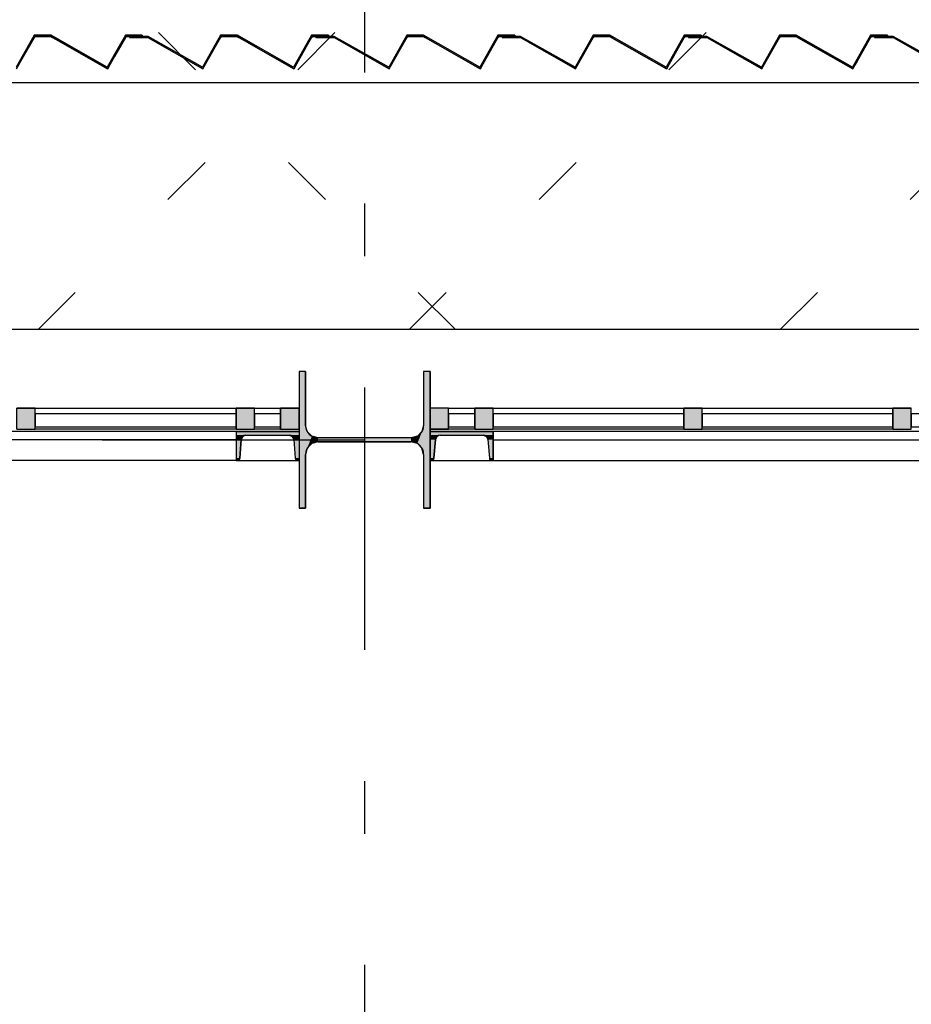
# Model space of a CAD drawing. Extents: x 2 to 87, y -108 to 11.
# Tile 267 of 352: x 38.17 to 39.87, y -39.28 to -37.41. Entities that reach past the tile are written whole.
import ezdxf

# ---------------------------------------------------------------- set-up
doc = ezdxf.new("R2010")
doc.units = 0
doc.header["$MEASUREMENT"] = 0
doc.linetypes.add('DASHDOT', pattern=[1, 0.5, -0.25, 0, -0.25])
doc.linetypes.add('DOT', pattern=[0.25, 0, -0.25])
for name, color, linetype in [('11', 7, 'CONTINUOUS'), ('2', 7, 'CONTINUOUS'), ('25', 7, 'CONTINUOUS'), ('3', 7, 'CONTINUOUS'), ('4', 7, 'CONTINUOUS'), ('5', 7, 'CONTINUOUS'), ('7', 7, 'CONTINUOUS'), ('8', 7, 'CONTINUOUS')]:
    doc.layers.add(name, color=color, linetype=linetype)

# ---------------------------------------------------------------- blocks, each defined once
blk = doc.blocks.new('*N20')
at = {"layer": '7', "color": 62, "linetype": 'Continuous'}
for p, q in [((-0.1125, 0.13), (-0.125, 0.13)), ((-0.125, 0.13), (-0.125, -0.13)), ((-0.1125, 0.13), (-0.1125, 0.0277)), ((0.125, 0.13), (0.1125, 0.13)), ((0.1125, 0.13), (0.1125, 0.0277)), ((0.125, 0.13), (0.125, -0.13)), ((-0.1093, 0.0157), (-0.1125, 0.0277)), ((0.1125, 0.0277), (0.1093, 0.0157)), ((-0.1005, 0.007), (-0.1093, 0.0157)), ((-0.0885, 0.0037), (-0.1005, 0.007)), ((0.0885, 0.0037), (-0.0885, 0.0037)), ((0.1005, 0.007), (0.0885, 0.0037)), ((0.1093, 0.0157), (0.1005, 0.007)), ((-0.1093, -0.0158), (-0.1125, -0.0278)), ((-0.1005, -0.007), (-0.1093, -0.0158)), ((-0.0885, -0.0038), (-0.1005, -0.007)), ((0.0885, -0.0038), (-0.0885, -0.0038)), ((0.1005, -0.007), (0.0885, -0.0038)), ((0.1093, -0.0158), (0.1005, -0.007)), ((0.1125, -0.0278), (0.1093, -0.0158)), ((-0.1125, -0.0278), (-0.1125, -0.13)), ((0.1125, -0.0278), (0.1125, -0.13)), ((-0.1125, -0.13), (-0.125, -0.13)), ((0.125, -0.13), (0.1125, -0.13))]:
    blk.add_line(p, q, dxfattribs=at)
for points in [[(-0.1125, 0.13), (-0.125, 0.13), (-0.125, -0.13)], [(-0.1125, 0.13), (-0.1125, -0.13), (-0.125, -0.13)], [(-0.125, 0.13), (-0.125, 0.13), (-0.125, -0.13)], [(-0.1125, 0.13), (-0.1125, 0.13), (-0.1125, 0.0277)], [(0.125, 0.13), (0.1125, 0.13), (0.1125, -0.13)], [(0.125, 0.13), (0.125, -0.13), (0.1125, -0.13)], [(0.1125, 0.13), (0.1125, 0.13), (0.1125, 0.0277)], [(0.125, 0.13), (0.125, 0.13), (0.125, -0.13)], [(-0.1093, 0.0157), (-0.1125, 0.0277), (-0.1125, -0.0278)], [(0.1125, 0.0277), (0.1093, 0.0157), (0.1093, -0.0158)], [(0.1125, 0.0277), (0.1125, -0.0278), (0.1093, -0.0158)], [(-0.1093, 0.0157), (-0.1093, -0.0158), (-0.1125, -0.0278)], [(-0.1005, 0.007), (-0.1093, 0.0157), (-0.1093, -0.0158)], [(-0.1005, 0.007), (-0.1005, -0.007), (-0.1093, -0.0158)], [(-0.0885, 0.0037), (-0.1005, 0.007), (-0.1005, -0.007)], [(-0.0885, 0.0037), (-0.0885, -0.0038), (-0.1005, -0.007)], [(0.0885, 0.0037), (-0.0885, 0.0037), (-0.0885, -0.0038)], [(0.0885, 0.0037), (0.0885, -0.0038), (-0.0885, -0.0038)], [(0.1005, 0.007), (0.0885, 0.0037), (0.0885, -0.0038)], [(0.1005, 0.007), (0.1005, -0.007), (0.0885, -0.0038)], [(0.1093, 0.0157), (0.1005, 0.007), (0.1005, -0.007)], [(0.1093, 0.0157), (0.1093, -0.0158), (0.1005, -0.007)], [(-0.1125, -0.0278), (-0.1125, -0.0278), (-0.1125, -0.13)], [(0.1125, -0.0278), (0.1125, -0.0278), (0.1125, -0.13)]]:
    blk.add_solid(points, dxfattribs=at)
blk = doc.blocks.new('*N590')
at = {"layer": '3', "color": 62, "linetype": 'Continuous'}
for p, q in [((-0.035, -0.0074), (-0.035, 0.025)), ((-0.035, 0.025), (0, 0.025)), ((0, -0.0074), (0, 0.025)), ((-0.035, -0.015), (-0.035, -0.0074)), ((-0.035, -0.015), (0, -0.015)), ((0, -0.015), (0, -0.0074))]:
    blk.add_line(p, q, dxfattribs=at)
for points in [[(-0.035, -0.0074), (-0.035, 0.025), (0, 0.025)], [(-0.035, -0.0074), (0, -0.0074), (0, 0.025)], [(-0.035, 0.025), (-0.035, 0.025), (0, 0.025)], [(-0.035, -0.015), (-0.035, -0.0074), (0, -0.0074)], [(-0.035, -0.015), (0, -0.015), (0, -0.0074)], [(-0.035, -0.015), (-0.035, -0.015), (0, -0.015)]]:
    blk.add_solid(points, dxfattribs=at)
blk = doc.blocks.new('*N594')
at = {"layer": '3', "color": 62, "linetype": 'Continuous'}
for p, q in [((-0.0175, -0.015), (-0.0175, 0.025)), ((-0.0175, 0.025), (0.0175, 0.025)), ((0.0175, -0.015), (0.0175, 0.025)), ((-0.0175, -0.015), (0.0175, -0.015))]:
    blk.add_line(p, q, dxfattribs=at)
for points in [[(-0.0175, -0.015), (-0.0175, 0.025), (0.0175, 0.025)], [(-0.0175, -0.015), (0.0175, -0.015), (0.0175, 0.025)], [(-0.0175, 0.025), (-0.0175, 0.025), (0.0175, 0.025)], [(-0.0175, -0.015), (-0.0175, -0.015), (0.0175, -0.015)]]:
    blk.add_solid(points, dxfattribs=at)
blk = doc.blocks.new('*N605')
at = {"layer": '3', "color": 62, "linetype": 'Continuous'}
for p, q in [((-0.0175, -0.015), (-0.0175, 0.025)), ((-0.0175, 0.025), (0.0175, 0.025)), ((0.0175, -0.015), (0.0175, 0.025)), ((-0.0175, -0.015), (0.0175, -0.015))]:
    blk.add_line(p, q, dxfattribs=at)
for points in [[(-0.0175, -0.015), (-0.0175, 0.025), (0.0175, 0.025)], [(-0.0175, -0.015), (0.0175, -0.015), (0.0175, 0.025)], [(-0.0175, 0.025), (-0.0175, 0.025), (0.0175, 0.025)], [(-0.0175, -0.015), (-0.0175, -0.015), (0.0175, -0.015)]]:
    blk.add_solid(points, dxfattribs=at)
blk = doc.blocks.new('*N643')
at = {"layer": '3', "color": 62, "linetype": 'Continuous'}
for p, q in [((0, -0.0074), (0, 0.025)), ((0.035, 0.025), (0, 0.025)), ((0.035, -0.0074), (0.035, 0.025)), ((0, -0.015), (0, -0.0074)), ((0.035, -0.015), (0, -0.015)), ((0.035, -0.015), (0.035, -0.0074))]:
    blk.add_line(p, q, dxfattribs=at)
for points in [[(0.035, -0.0074), (0.035, 0.025), (0, 0.025)], [(0.035, -0.0074), (0, -0.0074), (0, 0.025)], [(0.035, 0.025), (0.035, 0.025), (0, 0.025)], [(0.035, -0.015), (0.035, -0.0074), (0, -0.0074)], [(0.035, -0.015), (0, -0.015), (0, -0.0074)], [(0.035, -0.015), (0.035, -0.015), (0, -0.015)]]:
    blk.add_solid(points, dxfattribs=at)
blk = doc.blocks.new('*N745')
at = {"layer": '3', "color": 62, "linetype": 'Continuous'}
for p, q in [((-0.0175, -0.015), (-0.0175, 0.025)), ((-0.0175, 0.025), (0.0175, 0.025)), ((0.0175, -0.015), (0.0175, 0.025)), ((-0.0175, -0.015), (0.0175, -0.015))]:
    blk.add_line(p, q, dxfattribs=at)
for points in [[(-0.0175, -0.015), (-0.0175, 0.025), (0.0175, 0.025)], [(-0.0175, -0.015), (0.0175, -0.015), (0.0175, 0.025)], [(-0.0175, 0.025), (-0.0175, 0.025), (0.0175, 0.025)], [(-0.0175, -0.015), (-0.0175, -0.015), (0.0175, -0.015)]]:
    blk.add_solid(points, dxfattribs=at)
blk = doc.blocks.new('*N755')
at = {"layer": '3', "color": 62, "linetype": 'Continuous'}
for p, q in [((-0.0175, -0.015), (-0.0175, 0.025)), ((-0.0175, 0.025), (0.0175, 0.025)), ((0.0175, -0.015), (0.0175, 0.025)), ((-0.0175, -0.015), (0.0175, -0.015))]:
    blk.add_line(p, q, dxfattribs=at)
for points in [[(-0.0175, -0.015), (-0.0175, 0.025), (0.0175, 0.025)], [(-0.0175, -0.015), (0.0175, -0.015), (0.0175, 0.025)], [(-0.0175, 0.025), (-0.0175, 0.025), (0.0175, 0.025)], [(-0.0175, -0.015), (-0.0175, -0.015), (0.0175, -0.015)]]:
    blk.add_solid(points, dxfattribs=at)
blk = doc.blocks.new('*N758')
at = {"layer": '3', "color": 62, "linetype": 'Continuous'}
for p, q in [((-0.0175, -0.015), (-0.0175, 0.025)), ((-0.0175, 0.025), (0.0175, 0.025)), ((0.0175, -0.015), (0.0175, 0.025)), ((-0.0175, -0.015), (0.0175, -0.015))]:
    blk.add_line(p, q, dxfattribs=at)
for points in [[(-0.0175, -0.015), (-0.0175, 0.025), (0.0175, 0.025)], [(-0.0175, -0.015), (0.0175, -0.015), (0.0175, 0.025)], [(-0.0175, 0.025), (-0.0175, 0.025), (0.0175, 0.025)], [(-0.0175, -0.015), (-0.0175, -0.015), (0.0175, -0.015)]]:
    blk.add_solid(points, dxfattribs=at)

msp = doc.modelspace()

# ---------------------------------------------------------------- linework, layer by layer
at = {"layer": '11', "color": 62, "linetype": 'Continuous'}
for p, q in [((38.5826, -38.1579), (38.2002, -38.1579)), ((38.2002, -38.1579), (38.2002, -38.1829)), ((38.5826, -38.1829), (38.5826, -38.1579)), ((38.6676, -38.1579), (38.6176, -38.1579)), ((38.6176, -38.1579), (38.6176, -38.1829)), ((38.6676, -38.1829), (38.6676, -38.1579)), ((39.0376, -38.1579), (38.9876, -38.1579)), ((38.9876, -38.1579), (38.9876, -38.1829)), ((39.0376, -38.1829), (39.0376, -38.1579)), ((39.4359, -38.1579), (39.0725, -38.1579)), ((39.0725, -38.1579), (39.0725, -38.1829)), ((39.4359, -38.1829), (39.4359, -38.1579)), ((39.8343, -38.1579), (39.4709, -38.1579)), ((39.4709, -38.1579), (39.4709, -38.1829)), ((39.8343, -38.1829), (39.8343, -38.1579)), ((40.2326, -38.1579), (39.8692, -38.1579)), ((39.8692, -38.1579), (39.8692, -38.1829)), ((38.2002, -38.1829), (38.5826, -38.1829)), ((38.6176, -38.1829), (38.6676, -38.1829)), ((38.9876, -38.1829), (39.0376, -38.1829)), ((39.0725, -38.1829), (39.4359, -38.1829)), ((39.4709, -38.1829), (39.8343, -38.1829)), ((39.8692, -38.1829), (40.2326, -38.1829))]:
    msp.add_line(p, q, dxfattribs=at)
at = {"layer": '2', "color": 62, "linetype": 'Continuous'}
for p, q in [((38.1981, -37.4369), (38.1635, -37.4978)), ((38.1642, -37.5005), (38.1992, -37.4389)), ((38.2301, -37.4369), (38.1981, -37.4369)), ((38.1992, -37.4389), (38.2295, -37.4389)), ((38.2295, -37.4389), (38.3378, -37.5005)), ((38.3371, -37.4978), (38.2301, -37.4369)), ((38.3717, -37.4369), (38.3371, -37.4978)), ((38.3378, -37.5005), (38.3728, -37.4389)), ((38.4037, -37.4369), (38.3717, -37.4369)), ((38.3728, -37.4389), (38.4037, -37.4389)), ((38.4149, -37.4389), (38.3794, -37.4389)), ((38.3794, -37.4389), (38.3794, -37.4409)), ((38.3794, -37.4409), (38.4144, -37.4409)), ((38.4037, -37.4389), (38.4037, -37.4369)), ((38.4144, -37.4409), (38.5192, -37.5005)), ((38.5185, -37.4978), (38.4149, -37.4389)), ((38.5531, -37.4369), (38.5185, -37.4978)), ((38.5192, -37.5005), (38.5542, -37.4389)), ((38.5851, -37.4369), (38.5531, -37.4369)), ((38.5542, -37.4389), (38.5845, -37.4389)), ((38.5845, -37.4389), (38.6928, -37.5005)), ((38.6921, -37.4978), (38.5851, -37.4369)), ((38.7267, -37.4369), (38.6921, -37.4978)), ((38.6928, -37.5005), (38.7278, -37.4389)), ((38.7587, -37.4369), (38.7267, -37.4369)), ((38.7278, -37.4389), (38.7587, -37.4389)), ((38.7699, -37.4389), (38.7344, -37.4389)), ((38.7344, -37.4389), (38.7344, -37.4409)), ((38.7344, -37.4409), (38.7694, -37.4409)), ((38.7587, -37.4389), (38.7587, -37.4369)), ((38.7694, -37.4409), (38.8742, -37.5005)), ((38.8735, -37.4978), (38.7699, -37.4389)), ((38.9081, -37.4369), (38.8735, -37.4978)), ((38.8742, -37.5005), (38.9092, -37.4389)), ((38.9401, -37.4369), (38.9081, -37.4369)), ((38.9092, -37.4389), (38.9395, -37.4389)), ((38.9395, -37.4389), (39.0478, -37.5005)), ((39.0471, -37.4978), (38.9401, -37.4369)), ((39.0817, -37.4369), (39.0471, -37.4978)), ((39.0478, -37.5005), (39.0828, -37.4389)), ((39.1137, -37.4369), (39.0817, -37.4369)), ((39.0828, -37.4389), (39.1137, -37.4389)), ((39.1249, -37.4389), (39.0894, -37.4389)), ((39.0894, -37.4389), (39.0894, -37.4409)), ((39.0894, -37.4409), (39.1244, -37.4409)), ((39.1137, -37.4389), (39.1137, -37.4369)), ((39.1244, -37.4409), (39.2292, -37.5005)), ((39.2285, -37.4978), (39.1249, -37.4389)), ((39.2631, -37.4369), (39.2285, -37.4978)), ((39.2292, -37.5005), (39.2642, -37.4389)), ((39.2951, -37.4369), (39.2631, -37.4369)), ((39.2642, -37.4389), (39.2945, -37.4389)), ((39.2945, -37.4389), (39.4028, -37.5005)), ((39.4021, -37.4978), (39.2951, -37.4369)), ((39.4367, -37.4369), (39.4021, -37.4978)), ((39.4028, -37.5005), (39.4378, -37.4389)), ((39.4687, -37.4369), (39.4367, -37.4369)), ((39.4378, -37.4389), (39.4687, -37.4389)), ((39.4799, -37.4389), (39.4444, -37.4389)), ((39.4444, -37.4389), (39.4444, -37.4409)), ((39.4444, -37.4409), (39.4794, -37.4409)), ((39.4687, -37.4389), (39.4687, -37.4369)), ((39.4794, -37.4409), (39.5842, -37.5005)), ((39.5835, -37.4978), (39.4799, -37.4389)), ((39.6181, -37.4369), (39.5835, -37.4978)), ((39.5842, -37.5005), (39.6192, -37.4389)), ((39.6501, -37.4369), (39.6181, -37.4369)), ((39.6192, -37.4389), (39.6495, -37.4389)), ((39.6495, -37.4389), (39.7578, -37.5005)), ((39.7571, -37.4978), (39.6501, -37.4369)), ((39.7917, -37.4369), (39.7571, -37.4978)), ((39.7578, -37.5005), (39.7928, -37.4389)), ((39.8237, -37.4369), (39.7917, -37.4369)), ((39.7928, -37.4389), (39.8237, -37.4389)), ((39.8349, -37.4389), (39.7994, -37.4389)), ((39.7994, -37.4389), (39.7994, -37.4409)), ((39.7994, -37.4409), (39.8344, -37.4409)), ((39.8237, -37.4389), (39.8237, -37.4369)), ((39.8344, -37.4409), (39.9392, -37.5005)), ((39.9385, -37.4978), (39.8349, -37.4389))]:
    msp.add_line(p, q, dxfattribs=at)
at = {"layer": '25', "color": 62, "linetype": 'Continuous'}
for p, q in [((38.1958, -37.4409), (38.175, -37.4775)), ((38.1981, -37.4409), (38.1773, -37.4775)), ((38.1969, -37.4389), (38.1958, -37.4409)), ((38.1981, -37.4369), (38.1969, -37.4389)), ((38.1981, -37.4369), (38.2301, -37.4369)), ((38.1992, -37.4389), (38.1981, -37.4409)), ((38.1992, -37.4389), (38.2295, -37.4389)), ((38.2295, -37.4389), (38.233, -37.4409)), ((38.2301, -37.4369), (38.2336, -37.4389)), ((38.233, -37.4409), (38.2974, -37.4775)), ((38.2336, -37.4389), (38.2371, -37.4409)), ((38.2371, -37.4409), (38.3014, -37.4775)), ((38.3694, -37.4409), (38.3486, -37.4775)), ((38.3717, -37.4409), (38.3509, -37.4775)), ((38.3705, -37.4389), (38.3694, -37.4409)), ((38.3717, -37.4369), (38.3705, -37.4389)), ((38.3717, -37.4369), (38.4037, -37.4369)), ((38.3728, -37.4389), (38.3717, -37.4409)), ((38.3728, -37.4389), (38.4037, -37.4389)), ((38.3794, -37.4389), (38.4149, -37.4389)), ((38.3794, -37.4389), (38.3794, -37.4409)), ((38.3794, -37.4409), (38.4144, -37.4409)), ((38.4037, -37.4369), (38.4037, -37.4389)), ((38.4144, -37.4409), (38.446, -37.4588)), ((38.4149, -37.4389), (38.4185, -37.4409)), ((38.4185, -37.4409), (38.45, -37.4588)), ((38.5508, -37.4409), (38.5406, -37.4588)), ((38.5531, -37.4409), (38.5429, -37.4588)), ((38.5519, -37.4389), (38.5508, -37.4409)), ((38.5531, -37.4369), (38.5519, -37.4389)), ((38.5531, -37.4369), (38.5851, -37.4369)), ((38.5542, -37.4389), (38.5531, -37.4409)), ((38.5542, -37.4389), (38.5845, -37.4389)), ((38.5845, -37.4389), (38.588, -37.4409)), ((38.5851, -37.4369), (38.5886, -37.4389)), ((38.588, -37.4409), (38.6196, -37.4588)), ((38.5886, -37.4389), (38.5921, -37.4409)), ((38.5921, -37.4409), (38.6236, -37.4588)), ((38.7244, -37.4409), (38.7142, -37.4588)), ((38.7267, -37.4409), (38.7165, -37.4588)), ((38.7255, -37.4389), (38.7244, -37.4409)), ((38.7267, -37.4369), (38.7255, -37.4389)), ((38.7267, -37.4369), (38.7587, -37.4369)), ((38.7278, -37.4389), (38.7267, -37.4409)), ((38.7278, -37.4389), (38.7587, -37.4389)), ((38.7344, -37.4389), (38.7682, -37.4389)), ((38.7344, -37.4389), (38.7344, -37.4409)), ((38.7344, -37.4409), (38.7694, -37.4409)), ((38.7587, -37.4369), (38.7587, -37.4389)), ((38.7682, -37.4389), (38.7718, -37.4409)), ((38.7694, -37.4409), (38.8694, -37.4978)), ((38.9081, -37.4409), (38.8758, -37.4978)), ((38.9069, -37.4389), (38.9058, -37.4409)), ((38.9081, -37.4369), (38.9069, -37.4389)), ((38.9081, -37.4369), (38.9401, -37.4369)), ((38.9092, -37.4389), (38.9081, -37.4409)), ((38.9092, -37.4389), (38.9395, -37.4389)), ((38.9395, -37.4389), (38.943, -37.4409)), ((38.9401, -37.4369), (38.9436, -37.4389)), ((38.943, -37.4409), (39.043, -37.4978)), ((38.9436, -37.4389), (38.9471, -37.4409)), ((39.0817, -37.4409), (39.0494, -37.4978)), ((39.0805, -37.4389), (39.0794, -37.4409)), ((39.0817, -37.4369), (39.0805, -37.4389)), ((39.0817, -37.4369), (39.1137, -37.4369)), ((39.0828, -37.4389), (39.0817, -37.4409)), ((39.0828, -37.4389), (39.1137, -37.4389)), ((39.0894, -37.4389), (39.1249, -37.4389)), ((39.0894, -37.4389), (39.0894, -37.4409)), ((39.0894, -37.4409), (39.1244, -37.4409)), ((39.1137, -37.4369), (39.1137, -37.4389)), ((39.1244, -37.4409), (39.2244, -37.4978)), ((39.1249, -37.4389), (39.1285, -37.4409)), ((39.1285, -37.4409), (39.2285, -37.4978)), ((39.2608, -37.4409), (39.2285, -37.4978)), ((39.2631, -37.4409), (39.2308, -37.4978)), ((39.2619, -37.4389), (39.2608, -37.4409)), ((39.2631, -37.4369), (39.2619, -37.4389)), ((39.2631, -37.4369), (39.2951, -37.4369)), ((39.2642, -37.4389), (39.2631, -37.4409)), ((39.2642, -37.4389), (39.2945, -37.4389)), ((39.2945, -37.4389), (39.298, -37.4409)), ((39.2951, -37.4369), (39.2986, -37.4389)), ((39.298, -37.4409), (39.398, -37.4978)), ((39.2986, -37.4389), (39.3021, -37.4409)), ((39.4367, -37.4409), (39.4044, -37.4978)), ((39.4355, -37.4389), (39.4344, -37.4409)), ((39.4367, -37.4369), (39.4355, -37.4389)), ((39.4367, -37.4369), (39.4687, -37.4369)), ((39.4378, -37.4389), (39.4367, -37.4409)), ((39.4378, -37.4389), (39.4687, -37.4389)), ((39.4444, -37.4389), (39.4799, -37.4389)), ((39.4444, -37.4389), (39.4444, -37.4409)), ((39.4444, -37.4409), (39.4794, -37.4409)), ((39.4687, -37.4369), (39.4687, -37.4389)), ((39.4794, -37.4409), (39.5612, -37.4874)), ((39.4799, -37.4389), (39.4835, -37.4409)), ((39.4835, -37.4409), (39.5652, -37.4874)), ((39.6158, -37.4409), (39.5893, -37.4874)), ((39.6181, -37.4409), (39.5916, -37.4874)), ((39.6169, -37.4389), (39.6158, -37.4409)), ((39.6181, -37.4369), (39.6169, -37.4389)), ((39.6181, -37.4369), (39.6501, -37.4369)), ((39.6192, -37.4389), (39.6181, -37.4409)), ((39.6192, -37.4389), (39.6495, -37.4389)), ((39.6495, -37.4389), (39.653, -37.4409)), ((39.6501, -37.4369), (39.6536, -37.4389)), ((39.653, -37.4409), (39.7348, -37.4874)), ((39.6536, -37.4389), (39.6571, -37.4409)), ((39.6571, -37.4409), (39.7389, -37.4874)), ((39.7894, -37.4409), (39.763, -37.4874)), ((39.7917, -37.4409), (39.7653, -37.4874)), ((39.7905, -37.4389), (39.7894, -37.4409)), ((39.7917, -37.4369), (39.7905, -37.4389)), ((39.7917, -37.4369), (39.8237, -37.4369)), ((39.7928, -37.4389), (39.7917, -37.4409)), ((39.7928, -37.4389), (39.8237, -37.4389)), ((39.7994, -37.4389), (39.8349, -37.4389)), ((39.7994, -37.4389), (39.7994, -37.4409)), ((39.7994, -37.4409), (39.8344, -37.4409)), ((39.8237, -37.4369), (39.8237, -37.4389)), ((39.8344, -37.4409), (39.8834, -37.4688)), ((39.8349, -37.4389), (39.8385, -37.4409)), ((39.8385, -37.4409), (39.8874, -37.4688)), ((38.446, -37.4588), (38.5144, -37.4978)), ((38.5429, -37.4588), (38.5208, -37.4978)), ((38.6196, -37.4588), (38.688, -37.4978)), ((38.7165, -37.4588), (38.6944, -37.4978)), ((38.1773, -37.4775), (38.1658, -37.4978)), ((38.2974, -37.4775), (38.333, -37.4978)), ((38.3509, -37.4775), (38.3394, -37.4978)), ((38.3378, -37.5005), (38.333, -37.4978)), ((38.3394, -37.4978), (38.3378, -37.5005)), ((38.5192, -37.5005), (38.5144, -37.4978)), ((38.5208, -37.4978), (38.5192, -37.5005)), ((38.6928, -37.5005), (38.688, -37.4978)), ((38.6944, -37.4978), (38.6928, -37.5005)), ((38.8742, -37.5005), (38.8694, -37.4978)), ((38.8758, -37.4978), (38.8742, -37.5005)), ((39.0478, -37.5005), (39.043, -37.4978)), ((39.0494, -37.4978), (39.0478, -37.5005)), ((39.2292, -37.5005), (39.2244, -37.4978)), ((39.2308, -37.4978), (39.2292, -37.5005)), ((39.4028, -37.5005), (39.398, -37.4978)), ((39.4044, -37.4978), (39.4028, -37.5005)), ((39.5612, -37.4874), (39.5794, -37.4978)), ((39.5652, -37.4874), (39.5835, -37.4978)), ((39.5842, -37.5005), (39.5794, -37.4978)), ((39.5893, -37.4874), (39.5835, -37.4978)), ((39.5858, -37.4978), (39.5842, -37.5005)), ((39.5916, -37.4874), (39.5858, -37.4978)), ((39.7348, -37.4874), (39.753, -37.4978)), ((39.7578, -37.5005), (39.753, -37.4978)), ((39.7594, -37.4978), (39.7578, -37.5005)), ((39.7653, -37.4874), (39.7594, -37.4978))]:
    msp.add_line(p, q, dxfattribs=at)
for points in [[(38.1958, -37.4409), (38.175, -37.4775), (38.1773, -37.4775)], [(38.1958, -37.4409), (38.1981, -37.4409), (38.1773, -37.4775)], [(38.1969, -37.4389), (38.1958, -37.4409), (38.1981, -37.4409)], [(38.1981, -37.4369), (38.1969, -37.4389), (38.2336, -37.4389)], [(38.1969, -37.4389), (38.1992, -37.4389), (38.1981, -37.4409)], [(38.1981, -37.4369), (38.1981, -37.4369), (38.2301, -37.4369)], [(38.1981, -37.4369), (38.2301, -37.4369), (38.2336, -37.4389)], [(38.1992, -37.4389), (38.1992, -37.4389), (38.2295, -37.4389)], [(38.2295, -37.4389), (38.233, -37.4409), (38.2371, -37.4409)], [(38.2295, -37.4389), (38.2336, -37.4389), (38.2371, -37.4409)], [(38.233, -37.4409), (38.2974, -37.4775), (38.3014, -37.4775)], [(38.233, -37.4409), (38.2371, -37.4409), (38.3014, -37.4775)], [(38.3694, -37.4409), (38.3486, -37.4775), (38.3509, -37.4775)], [(38.3694, -37.4409), (38.3717, -37.4409), (38.3509, -37.4775)], [(38.3705, -37.4389), (38.3694, -37.4409), (38.3717, -37.4409)], [(38.3717, -37.4369), (38.3705, -37.4389), (38.4037, -37.4389)], [(38.3705, -37.4389), (38.3728, -37.4389), (38.3717, -37.4409)], [(38.3717, -37.4369), (38.3717, -37.4369), (38.4037, -37.4369)], [(38.3717, -37.4369), (38.4037, -37.4369), (38.4037, -37.4389)], [(38.3728, -37.4389), (38.3728, -37.4389), (38.4037, -37.4389)], [(38.3794, -37.4389), (38.3794, -37.4389), (38.4149, -37.4389)], [(38.3794, -37.4389), (38.3794, -37.4409), (38.4185, -37.4409)], [(38.3794, -37.4389), (38.4149, -37.4389), (38.4185, -37.4409)], [(38.3794, -37.4409), (38.3794, -37.4409), (38.4144, -37.4409)], [(38.4144, -37.4409), (38.446, -37.4588), (38.45, -37.4588)], [(38.4144, -37.4409), (38.4185, -37.4409), (38.45, -37.4588)], [(38.5508, -37.4409), (38.5406, -37.4588), (38.5429, -37.4588)], [(38.5508, -37.4409), (38.5531, -37.4409), (38.5429, -37.4588)], [(38.5519, -37.4389), (38.5508, -37.4409), (38.5531, -37.4409)], [(38.5531, -37.4369), (38.5519, -37.4389), (38.5886, -37.4389)], [(38.5519, -37.4389), (38.5542, -37.4389), (38.5531, -37.4409)], [(38.5531, -37.4369), (38.5531, -37.4369), (38.5851, -37.4369)], [(38.5531, -37.4369), (38.5851, -37.4369), (38.5886, -37.4389)], [(38.5542, -37.4389), (38.5542, -37.4389), (38.5845, -37.4389)], [(38.5845, -37.4389), (38.588, -37.4409), (38.5921, -37.4409)], [(38.5845, -37.4389), (38.5886, -37.4389), (38.5921, -37.4409)], [(38.588, -37.4409), (38.6196, -37.4588), (38.6236, -37.4588)], [(38.588, -37.4409), (38.5921, -37.4409), (38.6236, -37.4588)], [(38.7244, -37.4409), (38.7142, -37.4588), (38.7165, -37.4588)], [(38.7244, -37.4409), (38.7267, -37.4409), (38.7165, -37.4588)], [(38.7255, -37.4389), (38.7244, -37.4409), (38.7267, -37.4409)], [(38.7267, -37.4369), (38.7255, -37.4389), (38.7587, -37.4389)], [(38.7255, -37.4389), (38.7278, -37.4389), (38.7267, -37.4409)], [(38.7267, -37.4369), (38.7267, -37.4369), (38.7587, -37.4369)], [(38.7267, -37.4369), (38.7587, -37.4369), (38.7587, -37.4389)], [(38.7278, -37.4389), (38.7278, -37.4389), (38.7587, -37.4389)], [(38.7344, -37.4389), (38.7344, -37.4389), (38.7682, -37.4389)], [(38.7344, -37.4389), (38.7344, -37.4409), (38.7718, -37.4409)], [(38.7344, -37.4389), (38.7682, -37.4389), (38.7718, -37.4409)], [(38.7344, -37.4409), (38.7344, -37.4409), (38.7694, -37.4409)], [(38.7694, -37.4409), (38.8694, -37.4978), (38.8735, -37.4978)], [(38.7694, -37.4409), (38.7718, -37.4409), (38.8735, -37.4978)], [(38.9058, -37.4409), (38.8735, -37.4978), (38.8758, -37.4978)], [(38.9058, -37.4409), (38.9081, -37.4409), (38.8758, -37.4978)], [(38.9069, -37.4389), (38.9058, -37.4409), (38.9081, -37.4409)], [(38.9081, -37.4369), (38.9069, -37.4389), (38.9436, -37.4389)], [(38.9069, -37.4389), (38.9092, -37.4389), (38.9081, -37.4409)], [(38.9081, -37.4369), (38.9081, -37.4369), (38.9401, -37.4369)], [(38.9081, -37.4369), (38.9401, -37.4369), (38.9436, -37.4389)], [(38.9092, -37.4389), (38.9092, -37.4389), (38.9395, -37.4389)], [(38.9395, -37.4389), (38.943, -37.4409), (38.9471, -37.4409)], [(38.9395, -37.4389), (38.9436, -37.4389), (38.9471, -37.4409)], [(38.943, -37.4409), (39.043, -37.4978), (39.0471, -37.4978)], [(38.943, -37.4409), (38.9471, -37.4409), (39.0471, -37.4978)], [(39.0794, -37.4409), (39.0471, -37.4978), (39.0494, -37.4978)], [(39.0794, -37.4409), (39.0817, -37.4409), (39.0494, -37.4978)], [(39.0805, -37.4389), (39.0794, -37.4409), (39.0817, -37.4409)], [(39.0817, -37.4369), (39.0805, -37.4389), (39.1137, -37.4389)], [(39.0805, -37.4389), (39.0828, -37.4389), (39.0817, -37.4409)], [(39.0817, -37.4369), (39.0817, -37.4369), (39.1137, -37.4369)], [(39.0817, -37.4369), (39.1137, -37.4369), (39.1137, -37.4389)], [(39.0828, -37.4389), (39.0828, -37.4389), (39.1137, -37.4389)], [(39.0894, -37.4389), (39.0894, -37.4389), (39.1249, -37.4389)], [(39.0894, -37.4389), (39.0894, -37.4409), (39.1285, -37.4409)], [(39.0894, -37.4389), (39.1249, -37.4389), (39.1285, -37.4409)], [(39.0894, -37.4409), (39.0894, -37.4409), (39.1244, -37.4409)], [(39.1244, -37.4409), (39.2244, -37.4978), (39.2285, -37.4978)], [(39.1244, -37.4409), (39.1285, -37.4409), (39.2285, -37.4978)], [(39.2608, -37.4409), (39.2285, -37.4978), (39.2308, -37.4978)], [(39.2608, -37.4409), (39.2631, -37.4409), (39.2308, -37.4978)], [(39.2619, -37.4389), (39.2608, -37.4409), (39.2631, -37.4409)], [(39.2631, -37.4369), (39.2619, -37.4389), (39.2986, -37.4389)], [(39.2619, -37.4389), (39.2642, -37.4389), (39.2631, -37.4409)], [(39.2631, -37.4369), (39.2631, -37.4369), (39.2951, -37.4369)], [(39.2631, -37.4369), (39.2951, -37.4369), (39.2986, -37.4389)], [(39.2642, -37.4389), (39.2642, -37.4389), (39.2945, -37.4389)], [(39.2945, -37.4389), (39.298, -37.4409), (39.3021, -37.4409)], [(39.2945, -37.4389), (39.2986, -37.4389), (39.3021, -37.4409)], [(39.298, -37.4409), (39.398, -37.4978), (39.4021, -37.4978)], [(39.298, -37.4409), (39.3021, -37.4409), (39.4021, -37.4978)], [(39.4344, -37.4409), (39.4021, -37.4978), (39.4044, -37.4978)], [(39.4344, -37.4409), (39.4367, -37.4409), (39.4044, -37.4978)], [(39.4355, -37.4389), (39.4344, -37.4409), (39.4367, -37.4409)], [(39.4367, -37.4369), (39.4355, -37.4389), (39.4687, -37.4389)], [(39.4355, -37.4389), (39.4378, -37.4389), (39.4367, -37.4409)], [(39.4367, -37.4369), (39.4367, -37.4369), (39.4687, -37.4369)], [(39.4367, -37.4369), (39.4687, -37.4369), (39.4687, -37.4389)], [(39.4378, -37.4389), (39.4378, -37.4389), (39.4687, -37.4389)], [(39.4444, -37.4389), (39.4444, -37.4389), (39.4799, -37.4389)], [(39.4444, -37.4389), (39.4444, -37.4409), (39.4835, -37.4409)], [(39.4444, -37.4389), (39.4799, -37.4389), (39.4835, -37.4409)], [(39.4444, -37.4409), (39.4444, -37.4409), (39.4794, -37.4409)], [(39.4794, -37.4409), (39.5612, -37.4874), (39.5652, -37.4874)], [(39.4794, -37.4409), (39.4835, -37.4409), (39.5652, -37.4874)], [(39.6158, -37.4409), (39.5893, -37.4874), (39.5916, -37.4874)], [(39.6158, -37.4409), (39.6181, -37.4409), (39.5916, -37.4874)], [(39.6169, -37.4389), (39.6158, -37.4409), (39.6181, -37.4409)], [(39.6181, -37.4369), (39.6169, -37.4389), (39.6536, -37.4389)], [(39.6169, -37.4389), (39.6192, -37.4389), (39.6181, -37.4409)], [(39.6181, -37.4369), (39.6181, -37.4369), (39.6501, -37.4369)], [(39.6181, -37.4369), (39.6501, -37.4369), (39.6536, -37.4389)], [(39.6192, -37.4389), (39.6192, -37.4389), (39.6495, -37.4389)], [(39.6495, -37.4389), (39.653, -37.4409), (39.6571, -37.4409)], [(39.6495, -37.4389), (39.6536, -37.4389), (39.6571, -37.4409)], [(39.653, -37.4409), (39.7348, -37.4874), (39.7389, -37.4874)], [(39.653, -37.4409), (39.6571, -37.4409), (39.7389, -37.4874)], [(39.7894, -37.4409), (39.763, -37.4874), (39.7653, -37.4874)], [(39.7894, -37.4409), (39.7917, -37.4409), (39.7653, -37.4874)], [(39.7905, -37.4389), (39.7894, -37.4409), (39.7917, -37.4409)], [(39.7917, -37.4369), (39.7905, -37.4389), (39.8237, -37.4389)], [(39.7905, -37.4389), (39.7928, -37.4389), (39.7917, -37.4409)], [(39.7917, -37.4369), (39.7917, -37.4369), (39.8237, -37.4369)], [(39.7917, -37.4369), (39.8237, -37.4369), (39.8237, -37.4389)], [(39.7928, -37.4389), (39.7928, -37.4389), (39.8237, -37.4389)], [(39.7994, -37.4389), (39.7994, -37.4389), (39.8349, -37.4389)], [(39.7994, -37.4389), (39.7994, -37.4409), (39.8385, -37.4409)], [(39.7994, -37.4389), (39.8349, -37.4389), (39.8385, -37.4409)], [(39.7994, -37.4409), (39.7994, -37.4409), (39.8344, -37.4409)], [(39.8344, -37.4409), (39.8834, -37.4688), (39.8874, -37.4688)], [(39.8344, -37.4409), (39.8385, -37.4409), (39.8874, -37.4688)], [(38.446, -37.4588), (38.5144, -37.4978), (38.5185, -37.4978)], [(38.446, -37.4588), (38.45, -37.4588), (38.5185, -37.4978)], [(38.5406, -37.4588), (38.5185, -37.4978), (38.5208, -37.4978)], [(38.5406, -37.4588), (38.5429, -37.4588), (38.5208, -37.4978)], [(38.6196, -37.4588), (38.688, -37.4978), (38.6921, -37.4978)], [(38.6196, -37.4588), (38.6236, -37.4588), (38.6921, -37.4978)], [(38.7142, -37.4588), (38.6921, -37.4978), (38.6944, -37.4978)], [(38.7142, -37.4588), (38.7165, -37.4588), (38.6944, -37.4978)], [(38.175, -37.4775), (38.1635, -37.4978), (38.1658, -37.4978)], [(38.175, -37.4775), (38.1773, -37.4775), (38.1658, -37.4978)], [(38.2974, -37.4775), (38.333, -37.4978), (38.3371, -37.4978)], [(38.2974, -37.4775), (38.3014, -37.4775), (38.3371, -37.4978)], [(38.3486, -37.4775), (38.3371, -37.4978), (38.3394, -37.4978)], [(38.3486, -37.4775), (38.3509, -37.4775), (38.3394, -37.4978)], [(38.333, -37.4978), (38.3394, -37.4978), (38.3378, -37.5005)], [(38.5144, -37.4978), (38.5208, -37.4978), (38.5192, -37.5005)], [(38.688, -37.4978), (38.6944, -37.4978), (38.6928, -37.5005)], [(38.8694, -37.4978), (38.8758, -37.4978), (38.8742, -37.5005)], [(39.043, -37.4978), (39.0494, -37.4978), (39.0478, -37.5005)], [(39.2244, -37.4978), (39.2308, -37.4978), (39.2292, -37.5005)], [(39.398, -37.4978), (39.4044, -37.4978), (39.4028, -37.5005)], [(39.5612, -37.4874), (39.5794, -37.4978), (39.5835, -37.4978)], [(39.5612, -37.4874), (39.5652, -37.4874), (39.5835, -37.4978)], [(39.5794, -37.4978), (39.5858, -37.4978), (39.5842, -37.5005)], [(39.5893, -37.4874), (39.5835, -37.4978), (39.5858, -37.4978)], [(39.5893, -37.4874), (39.5916, -37.4874), (39.5858, -37.4978)], [(39.7348, -37.4874), (39.753, -37.4978), (39.7571, -37.4978)], [(39.7348, -37.4874), (39.7389, -37.4874), (39.7571, -37.4978)], [(39.753, -37.4978), (39.7594, -37.4978), (39.7578, -37.5005)], [(39.763, -37.4874), (39.7571, -37.4978), (39.7594, -37.4978)], [(39.763, -37.4874), (39.7653, -37.4874), (39.7594, -37.4978)]]:
    msp.add_solid(points, dxfattribs=at)
at = {"layer": '3', "color": 62, "linetype": 'Continuous'}
for p, q in [((38.2002, -38.1474), (38.1652, -38.1474)), ((38.2002, -38.1474), (38.5826, -38.1474)), ((38.2002, -38.1874), (38.2002, -38.1474)), ((38.6176, -38.1474), (38.5826, -38.1474)), ((38.5826, -38.1474), (38.5826, -38.1874)), ((38.6176, -38.1874), (38.6176, -38.1474)), ((38.6176, -38.1474), (38.6676, -38.1474)), ((38.7026, -38.1474), (38.6676, -38.1474)), ((38.6676, -38.1474), (38.6676, -38.1874)), ((38.9876, -38.1474), (38.9526, -38.1474)), ((38.9876, -38.1474), (39.0376, -38.1474)), ((38.9876, -38.1874), (38.9876, -38.1474)), ((39.0726, -38.1474), (39.0376, -38.1474)), ((39.0376, -38.1474), (39.0376, -38.1874)), ((39.0726, -38.1874), (39.0726, -38.1474)), ((39.0726, -38.1474), (39.4359, -38.1474)), ((39.4709, -38.1474), (39.4359, -38.1474)), ((39.4359, -38.1474), (39.4359, -38.1874)), ((39.4709, -38.1474), (39.8342, -38.1474)), ((39.4709, -38.1874), (39.4709, -38.1474)), ((39.8692, -38.1474), (39.8342, -38.1474)), ((39.8342, -38.1474), (39.8342, -38.1874)), ((39.8692, -38.1874), (39.8692, -38.1474)), ((38.1652, -38.1874), (38.2002, -38.1874)), ((38.5826, -38.1874), (38.2002, -38.1874)), ((38.5826, -38.1874), (38.6176, -38.1874)), ((38.6676, -38.1874), (38.6176, -38.1874)), ((38.6676, -38.1874), (38.7026, -38.1874)), ((38.9526, -38.1874), (38.9876, -38.1874)), ((39.0376, -38.1874), (38.9876, -38.1874)), ((39.0376, -38.1874), (39.0726, -38.1874)), ((39.4359, -38.1874), (39.0726, -38.1874)), ((39.4359, -38.1874), (39.4709, -38.1874)), ((39.8342, -38.1874), (39.4709, -38.1874)), ((39.8342, -38.1874), (39.8692, -38.1874))]:
    msp.add_line(p, q, dxfattribs=at)
at = {"layer": '4', "color": 62, "linetype": 'Continuous'}
for p, q in [((43.7276, -37.5275), (33.3276, -37.5275)), ((38.5826, -38.1915), (36.948, -38.1915)), ((38.5826, -38.1915), (38.7026, -38.1915)), ((38.5826, -38.1915), (38.5826, -38.1985)), ((38.7026, -38.1915), (38.5826, -38.1915)), ((38.5826, -38.1915), (38.5826, -38.2465)), ((38.5826, -38.1985), (38.5826, -38.2009)), ((38.6015, -38.1985), (38.5954, -38.2009)), ((38.6015, -38.1985), (38.6836, -38.1985)), ((38.6015, -38.1985), (38.6836, -38.1985)), ((38.6836, -38.1985), (38.6897, -38.2009)), ((38.7026, -38.1915), (38.7026, -38.1985)), ((38.7026, -38.1985), (38.7026, -38.2009)), ((38.9526, -38.1915), (39.0726, -38.1915)), ((38.9526, -38.1915), (38.9526, -38.1985)), ((39.0726, -38.1915), (38.9526, -38.1915)), ((38.9526, -38.1985), (38.9526, -38.2009)), ((38.9715, -38.1985), (38.9654, -38.2009)), ((38.9715, -38.1985), (39.0536, -38.1985)), ((38.9715, -38.1985), (39.0536, -38.1985)), ((39.0536, -38.1985), (39.0597, -38.2009)), ((39.0726, -38.1915), (39.0726, -38.1985)), ((40.63, -38.1915), (39.0726, -38.1915)), ((39.0726, -38.2465), (39.0726, -38.1915)), ((39.0726, -38.1985), (39.0726, -38.2009)), ((38.5826, -38.2075), (36.948, -38.2075)), ((38.5826, -38.2009), (38.5826, -38.2068)), ((38.5826, -38.2068), (38.5826, -38.2423)), ((38.5925, -38.2068), (38.5897, -38.2423)), ((38.5897, -38.2423), (38.5925, -38.2068)), ((38.5954, -38.2009), (38.5925, -38.2068)), ((38.6897, -38.2009), (38.6926, -38.2068)), ((38.6926, -38.2068), (38.6954, -38.2423)), ((38.6926, -38.2068), (38.6954, -38.2423)), ((38.7026, -38.2009), (38.7026, -38.2068)), ((38.7026, -38.2068), (38.7026, -38.2423)), ((38.9526, -38.2009), (38.9526, -38.2068)), ((38.9526, -38.2068), (38.9526, -38.2423)), ((38.9625, -38.2068), (38.9597, -38.2423)), ((38.9597, -38.2423), (38.9625, -38.2068)), ((38.9654, -38.2009), (38.9625, -38.2068)), ((39.0597, -38.2009), (39.0626, -38.2068)), ((39.0626, -38.2068), (39.0654, -38.2423)), ((39.0626, -38.2068), (39.0654, -38.2423)), ((39.0726, -38.2009), (39.0726, -38.2068)), ((39.0726, -38.2068), (39.0726, -38.2423)), ((39.0726, -38.2075), (40.63, -38.2075)), ((38.5826, -38.2465), (36.948, -38.2465)), ((38.5826, -38.2423), (38.5826, -38.2453)), ((38.5826, -38.2453), (38.5826, -38.2465)), ((38.5826, -38.2465), (38.5852, -38.2465)), ((38.5826, -38.2465), (38.5852, -38.2465)), ((38.5882, -38.2453), (38.5852, -38.2465)), ((38.5852, -38.2465), (38.6999, -38.2465)), ((38.5897, -38.2423), (38.5882, -38.2453)), ((38.6954, -38.2423), (38.6969, -38.2453)), ((38.6969, -38.2453), (38.6999, -38.2465)), ((38.6999, -38.2465), (38.7026, -38.2465)), ((38.6999, -38.2465), (38.7026, -38.2465)), ((38.7026, -38.2423), (38.7026, -38.2453)), ((38.7026, -38.2453), (38.7026, -38.2465)), ((38.9526, -38.2423), (38.9526, -38.2453)), ((38.9526, -38.2453), (38.9526, -38.2465)), ((38.9526, -38.2465), (38.9552, -38.2465)), ((38.9526, -38.2465), (38.9552, -38.2465)), ((38.9582, -38.2453), (38.9552, -38.2465)), ((38.9552, -38.2465), (39.0699, -38.2465)), ((38.9597, -38.2423), (38.9582, -38.2453)), ((39.0654, -38.2423), (39.0669, -38.2453)), ((39.0669, -38.2453), (39.0699, -38.2465)), ((39.0699, -38.2465), (39.0726, -38.2465)), ((39.0699, -38.2465), (39.0726, -38.2465)), ((39.0726, -38.2423), (39.0726, -38.2453)), ((39.0726, -38.2453), (39.0726, -38.2465)), ((39.0726, -38.2465), (40.63, -38.2465))]:
    msp.add_line(p, q, dxfattribs=at)
for centre, radius, start, end in [((38.6015, -38.2075), 0.009, 90, 175.4261), ((38.6836, -38.2075), 0.009, 4.5739, 90), ((38.9715, -38.2075), 0.009, 90, 175.4261), ((39.0536, -38.2075), 0.009, 4.5739, 90), ((38.5852, -38.242), 0.0045, 270, 355.4261), ((38.6999, -38.242), 0.0045, 184.5739, 270), ((38.9552, -38.242), 0.0045, 270, 355.4261), ((39.0699, -38.242), 0.0045, 184.5739, 270)]:
    msp.add_arc(centre, radius, start, end, dxfattribs=at)
for points in [[(38.5826, -38.1915), (38.5826, -38.1915), (38.7026, -38.1915)], [(38.5826, -38.1915), (38.5826, -38.1985), (38.7026, -38.1985)], [(38.5826, -38.1915), (38.7026, -38.1915), (38.7026, -38.1985)], [(38.5826, -38.1985), (38.5826, -38.2009), (38.5954, -38.2009)], [(38.5826, -38.1985), (38.6015, -38.1985), (38.5954, -38.2009)], [(38.6015, -38.1985), (38.6015, -38.1985), (38.6836, -38.1985)], [(38.6836, -38.1985), (38.6897, -38.2009), (38.7026, -38.2009)], [(38.6836, -38.1985), (38.7026, -38.1985), (38.7026, -38.2009)], [(38.9526, -38.1915), (38.9526, -38.1915), (39.0726, -38.1915)], [(38.9526, -38.1915), (38.9526, -38.1985), (39.0726, -38.1985)], [(38.9526, -38.1915), (39.0726, -38.1915), (39.0726, -38.1985)], [(38.9526, -38.1985), (38.9526, -38.2009), (38.9654, -38.2009)], [(38.9526, -38.1985), (38.9715, -38.1985), (38.9654, -38.2009)], [(38.9715, -38.1985), (38.9715, -38.1985), (39.0536, -38.1985)], [(39.0536, -38.1985), (39.0597, -38.2009), (39.0726, -38.2009)], [(39.0536, -38.1985), (39.0726, -38.1985), (39.0726, -38.2009)], [(38.5826, -38.2009), (38.5826, -38.2068), (38.5925, -38.2068)], [(38.5826, -38.2009), (38.5954, -38.2009), (38.5925, -38.2068)], [(38.5826, -38.2068), (38.5826, -38.2423), (38.5897, -38.2423)], [(38.5826, -38.2068), (38.5925, -38.2068), (38.5897, -38.2423)], [(38.6897, -38.2009), (38.6926, -38.2068), (38.7026, -38.2068)], [(38.6897, -38.2009), (38.7026, -38.2009), (38.7026, -38.2068)], [(38.6926, -38.2068), (38.6954, -38.2423), (38.7026, -38.2423)], [(38.6926, -38.2068), (38.7026, -38.2068), (38.7026, -38.2423)], [(38.9526, -38.2009), (38.9526, -38.2068), (38.9625, -38.2068)], [(38.9526, -38.2009), (38.9654, -38.2009), (38.9625, -38.2068)], [(38.9526, -38.2068), (38.9526, -38.2423), (38.9597, -38.2423)], [(38.9526, -38.2068), (38.9625, -38.2068), (38.9597, -38.2423)], [(39.0597, -38.2009), (39.0626, -38.2068), (39.0726, -38.2068)], [(39.0597, -38.2009), (39.0726, -38.2009), (39.0726, -38.2068)], [(39.0626, -38.2068), (39.0654, -38.2423), (39.0726, -38.2423)], [(39.0626, -38.2068), (39.0726, -38.2068), (39.0726, -38.2423)], [(38.5826, -38.2423), (38.5826, -38.2453), (38.5882, -38.2453)], [(38.5826, -38.2423), (38.5897, -38.2423), (38.5882, -38.2453)], [(38.5826, -38.2453), (38.5826, -38.2465), (38.5852, -38.2465)], [(38.5826, -38.2453), (38.5882, -38.2453), (38.5852, -38.2465)], [(38.5826, -38.2465), (38.5826, -38.2465), (38.5852, -38.2465)], [(38.6954, -38.2423), (38.6969, -38.2453), (38.7026, -38.2453)], [(38.6954, -38.2423), (38.7026, -38.2423), (38.7026, -38.2453)], [(38.6969, -38.2453), (38.6999, -38.2465), (38.7026, -38.2465)], [(38.6969, -38.2453), (38.7026, -38.2453), (38.7026, -38.2465)], [(38.6999, -38.2465), (38.6999, -38.2465), (38.7026, -38.2465)], [(38.9526, -38.2423), (38.9526, -38.2453), (38.9582, -38.2453)], [(38.9526, -38.2423), (38.9597, -38.2423), (38.9582, -38.2453)], [(38.9526, -38.2453), (38.9526, -38.2465), (38.9552, -38.2465)], [(38.9526, -38.2453), (38.9582, -38.2453), (38.9552, -38.2465)], [(38.9526, -38.2465), (38.9526, -38.2465), (38.9552, -38.2465)], [(39.0654, -38.2423), (39.0669, -38.2453), (39.0726, -38.2453)], [(39.0654, -38.2423), (39.0726, -38.2423), (39.0726, -38.2453)], [(39.0669, -38.2453), (39.0699, -38.2465), (39.0726, -38.2465)], [(39.0669, -38.2453), (39.0726, -38.2453), (39.0726, -38.2465)], [(39.0699, -38.2465), (39.0699, -38.2465), (39.0726, -38.2465)]]:
    msp.add_solid(points, dxfattribs=at)
at = {"layer": '5', "color": 7, "linetype": 'DASHDOT'}
for p, q in [((38.8276, -7.3075), (38.8276, -96.5075)), ((7.5276, -38.2075), (52.6276, -38.2075))]:
    msp.add_line(p, q, dxfattribs=at)
at = {"layer": '7', "color": 62, "linetype": 'Continuous'}
for p, q in [((38.7151, -38.0775), (38.7026, -38.0775)), ((38.7026, -38.0775), (38.7026, -38.3375)), ((38.7151, -38.1798), (38.7151, -38.0775)), ((38.9526, -38.0775), (38.9401, -38.0775)), ((38.9401, -38.0775), (38.9401, -38.1798)), ((38.9526, -38.3375), (38.9526, -38.0775)), ((38.9161, -38.2038), (38.7391, -38.2038)), ((38.7391, -38.2113), (38.9161, -38.2113)), ((38.7151, -38.3375), (38.7151, -38.2353)), ((38.9401, -38.2353), (38.9401, -38.3375)), ((38.7026, -38.3375), (38.7151, -38.3375)), ((38.9401, -38.3375), (38.9526, -38.3375))]:
    msp.add_line(p, q, dxfattribs=at)
for centre, start, end in [((38.7391, -38.1798), 180, 270), ((38.9161, -38.1798), 270, 360), ((38.7391, -38.2352), 90, 180), ((38.9161, -38.2352), 360, 90)]:
    msp.add_arc(centre, 0.024, start, end, dxfattribs=at)
at = {"layer": '8', "color": 5, "linetype": 'DOT'}
for p, q in [((38.2053, -37.9974), (49.6276, -26.5751)), ((38.9124, -37.9974), (49.6276, -27.2822)), ((39.0005, -37.9974), (32.2489, -31.2458)), ((39.6195, -37.9974), (44.0776, -33.5393))]:
    msp.add_line(p, q, dxfattribs=at)
at = {"layer": '8', "color": 5, "linetype": 'Continuous'}
msp.add_line((44.0776, -37.9974), (33.3276, -37.9974), dxfattribs=at)

# ---------------------------------------------------------------- block references
at = {"layer": '3', "color": 62, "linetype": 'Continuous'}
for name, p in [('*N745', (38.1827, -38.1724)), ('*N594', (38.6001, -38.1724)), ('*N590', (38.7026, -38.1724)), ('*N643', (38.9526, -38.1724)), ('*N605', (39.0551, -38.1724)), ('*N758', (39.4534, -38.1724)), ('*N755', (39.8517, -38.1724))]:
    msp.add_blockref(name, p, dxfattribs=at)
at = {"layer": '7', "color": 62, "linetype": 'Continuous'}
msp.add_blockref('*N20', (38.8276, -38.2075), dxfattribs=at)

doc.saveas('drawing.dxf')
